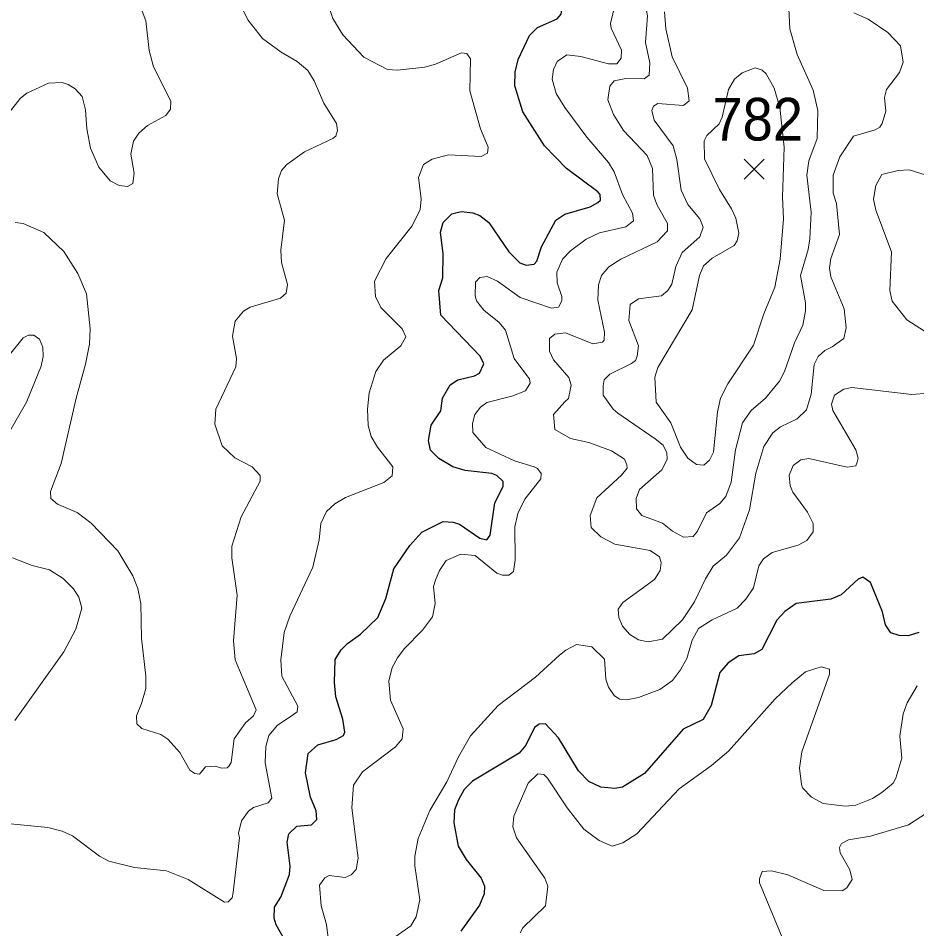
# Model space of a CAD drawing. Extents: x 294.2 to 320.3, y 7482.7 to 7510.7.
# Drawn here: x 305.694 to 307.378, y 7493.663 to 7495.369 of the extents above; entities that cross this region are included whole.
import ezdxf
from ezdxf.enums import TextEntityAlignment as Align

# ---------------------------------------------------------------- set-up
doc = ezdxf.new("R2010")
doc.units = 0
doc.header["$LTSCALE"] = 0.032
for name, color, linetype, lineweight in [('1', 7, 'Continuous', 25), ('2', 7, 'Continuous', 13), ('21', 7, 'Continuous', 25)]:
    doc.layers.add(name, color=color, linetype=linetype, lineweight=lineweight)
doc.layers.add('61', color=7, linetype='Continuous')

msp = doc.modelspace()

# ---------------------------------------------------------------- linework, layer by layer
at = {"layer": '1'}
for points in [[(306.6522, 7495.3368), (306.6672, 7495.3517), (306.7038, 7495.3684), (306.7116, 7495.377), (306.7132, 7495.3888), (306.7077, 7495.4014), (306.688, 7495.4163)], [(306.1961, 7493.6376), (306.1772, 7493.6707), (306.1733, 7493.6833), (306.1741, 7493.7037), (306.1859, 7493.7226), (306.202, 7493.7651), (306.2036, 7493.7808), (306.1981, 7493.8256), (306.2012, 7493.8413), (306.2162, 7493.8555), (306.2433, 7493.8579), (306.2535, 7493.8681), (306.252, 7493.8846), (306.2418, 7493.9098), (306.2323, 7493.9554), (306.237, 7493.9915), (306.2555, 7494.008), (306.2896, 7494.0182), (306.3037, 7494.0253), (306.3062, 7494.0317), (306.3024, 7494.056), (306.2889, 7494.098), (306.2864, 7494.1249), (306.2877, 7494.1676), (306.2992, 7494.1862), (306.3107, 7494.1977), (306.3356, 7494.2155), (306.3681, 7494.2462), (306.3831, 7494.2822), (306.3981, 7494.338), (306.4279, 7494.3812), (306.45, 7494.4064), (306.4905, 7494.4261), (306.5093, 7494.4253), (306.5211, 7494.4214), (306.5589, 7494.3954), (306.5722, 7494.3923), (306.5785, 7494.4009), (306.5872, 7494.4615), (306.6029, 7494.4922), (306.6029, 7494.5016), (306.5907, 7494.5126), (306.5813, 7494.5166), (306.5317, 7494.5221), (306.5082, 7494.5291), (306.4822, 7494.5441), (306.4665, 7494.5598), (306.4628, 7494.5779), (306.4675, 7494.607), (306.486, 7494.6337), (306.4892, 7494.6573), (306.5033, 7494.6824), (306.5175, 7494.6919), (306.5489, 7494.699), (306.5584, 7494.7045), (306.5662, 7494.7218), (306.5599, 7494.7359), (306.4862, 7494.813), (306.4819, 7494.8594), (306.4897, 7494.883), (306.4905, 7494.9278), (306.485, 7494.9687), (306.4905, 7494.9868), (306.5062, 7495.0025), (306.5243, 7495.0073), (306.5458, 7495.0049), (306.5588, 7494.9994), (306.5761, 7494.9868), (306.6135, 7494.9313), (306.6339, 7494.9108), (306.6461, 7494.9069), (306.6611, 7494.9085), (306.6658, 7494.914), (306.6745, 7494.9407), (306.7012, 7494.991), (306.7185, 7495.002), (306.7659, 7495.0162), (306.7799, 7495.0239), (306.7851, 7495.0283), (306.7844, 7495.0392), (306.78, 7495.0443), (306.7212, 7495.0877), (306.6804, 7495.1305), (306.6395, 7495.1937), (306.6247, 7495.2424), (306.6255, 7495.2684), (306.631, 7495.292), (306.6522, 7495.3368)], [(307.3818, 7494.2185), (307.3614, 7494.2122), (307.3445, 7494.213), (307.3295, 7494.2177), (307.3193, 7494.2326), (307.3138, 7494.257), (307.291, 7494.3121), (307.2768, 7494.3223), (307.2682, 7494.3183), (307.236, 7494.2892), (307.2167, 7494.2806), (307.1515, 7494.2728), (307.1303, 7494.2578), (307.1153, 7494.2413), (307.0874, 7494.1865), (307.0732, 7494.1786), (307.0441, 7494.1747), (307.0245, 7494.1613), (307.0088, 7494.1432), (306.9926, 7494.0819), (306.9777, 7494.0552), (306.9399, 7494.0371), (306.8674, 7493.9544), (306.8266, 7493.9284), (306.8117, 7493.9261), (306.7858, 7493.9284), (306.763, 7493.9394), (306.7441, 7493.9591), (306.7065, 7494.0208), (306.6823, 7494.0476), (306.6703, 7494.0468)], [(306.6703, 7494.0468), (306.6616, 7494.0405), (306.6451, 7494.0075), (306.6325, 7493.9926), (306.5455, 7493.9399), (306.5298, 7493.9241), (306.5187, 7493.9051)], [(306.5187, 7493.9051), (306.5116, 7493.8862), (306.51, 7493.8618), (306.5183, 7493.8178), (306.5332, 7493.7934), (306.5615, 7493.758), (306.5678, 7493.7431), (306.567, 7493.7289), (306.5584, 7493.7077), (306.5233, 7493.6589)]]:
    msp.add_lwpolyline(points, dxfattribs=at)
at = {"layer": '2'}
for points in [[(306.8285, 7495.1592), (306.8093, 7495.1886), (306.7991, 7495.2161), (306.8029, 7495.2422), (306.8106, 7495.2518), (306.8323, 7495.2562), (306.8668, 7495.2556), (306.8764, 7495.2626), (306.8777, 7495.2857), (306.8693, 7495.324), (306.8731, 7495.3738), (306.8713, 7495.384), (306.8547, 7495.4203), (306.8521, 7495.4504), (306.8604, 7495.4714), (306.9019, 7495.5123), (306.9032, 7495.5251), (306.893, 7495.5378), (306.8687, 7495.5538), (306.833, 7495.5838), (306.7972, 7495.6208), (306.7812, 7495.6445)], [(307.1343, 7495.4644), (307.14, 7495.3495), (307.1535, 7495.301), (307.1834, 7495.2346), (307.1924, 7495.1963), (307.1911, 7495.1439), (307.1758, 7495.1018), (307.172, 7495.075), (307.1796, 7495.006), (307.1771, 7494.9562), (307.1745, 7494.9358), (307.1599, 7494.8873), (307.1694, 7494.8362), (307.1694, 7494.8208), (307.1643, 7494.794), (307.1484, 7494.7608), (307.1298, 7494.7072), (307.1203, 7494.6893), (307.0941, 7494.6574), (307.0673, 7494.6344), (307.0513, 7494.6114), (307.0379, 7494.5604), (307.0302, 7494.5003), (307.02, 7494.4735), (307.0085, 7494.4601), (306.9836, 7494.4428), (306.967, 7494.4084), (306.9587, 7494.3981), (306.9408, 7494.3969), (306.9198, 7494.4083), (306.9013, 7494.4231), (306.8623, 7494.4377), (306.8527, 7494.4499), (306.8521, 7494.4697), (306.8585, 7494.4863), (306.9, 7494.5233), (306.9102, 7494.5425), (306.9096, 7494.5552), (306.9025, 7494.5692), (306.8878, 7494.5814)], [(306.2666, 7495.4197), (306.2832, 7495.3687), (306.3024, 7495.338), (306.3419, 7495.2965), (306.386, 7495.2735), (306.4046, 7495.2722), (306.4556, 7495.2774), (306.4761, 7495.2831), (306.5246, 7495.3042), (306.5348, 7495.3029), (306.5418, 7495.2933), (306.5405, 7495.2333), (306.5603, 7495.1618), (306.5743, 7495.1279), (306.5731, 7495.1164), (306.5616, 7495.1101), (306.5003, 7495.1132), (306.4697, 7495.105), (306.4537, 7495.0954), (306.4441, 7495.0711), (306.4492, 7495.0303), (306.4473, 7495.0111), (306.432, 7494.9805), (306.3835, 7494.9192), (306.3618, 7494.8764), (306.3636, 7494.8477), (306.3733, 7494.8272), (306.4135, 7494.7876), (306.4205, 7494.7723), (306.4109, 7494.7557), (306.3783, 7494.7289), (306.3643, 7494.7072), (306.3516, 7494.6676), (306.3483, 7494.637), (306.3496, 7494.6063), (306.3554, 7494.5859), (306.3675, 7494.5655), (306.3962, 7494.529), (306.395, 7494.5118), (306.379, 7494.4997), (306.3075, 7494.4716), (306.2871, 7494.4594), (306.2717, 7494.4454), (306.2609, 7494.4224), (306.2577, 7494.3918), (306.2462, 7494.3407), (306.2027, 7494.2488), (306.1925, 7494.2181), (306.1861, 7494.167), (306.1881, 7494.1364), (306.2181, 7494.0802), (306.2168, 7494.07), (306.2072, 7494.063), (306.1798, 7494.0451), (306.1638, 7494.0253), (306.1581, 7494.0049), (306.1568, 7493.9742), (306.1689, 7493.9078), (306.1625, 7493.8995), (306.1351, 7493.8906), (306.1255, 7493.8835), (306.1121, 7493.8657), (306.107, 7493.8427), (306.1083, 7493.8338), (306.0968, 7493.7316), (306.0949, 7493.7214), (306.0872, 7493.7137), (306.0802, 7493.7131), (306.0125, 7493.7558), (305.9717, 7493.7718), (305.9116, 7493.7782), (305.8637, 7493.7903), (305.8465, 7493.7993), (305.7954, 7493.8375), (305.7763, 7493.8465), (305.7495, 7493.8529)], [(305.6428, 7495.1503), (305.6984, 7495.2193), (305.7098, 7495.2288), (305.7508, 7495.2473), (305.7763, 7495.2486), (305.7878, 7495.2454), (305.8006, 7495.2371), (305.814, 7495.2224), (305.8203, 7495.1976), (305.8222, 7495.1618), (305.8293, 7495.126), (305.8452, 7495.0903), (305.8663, 7495.0647), (305.8829, 7495.0558), (305.8989, 7495.0539), (305.9084, 7495.0596), (305.911, 7495.0787), (305.9052, 7495.1145), (305.9097, 7495.1388), (305.9199, 7495.1541), (305.9359, 7495.1681), (305.9704, 7495.1873), (305.9793, 7495.1988), (305.98, 7495.2141), (305.9474, 7495.278), (305.9391, 7495.3086), (305.9333, 7495.3641), (305.9193, 7495.4006)], [(305.9238, 7494.273), (305.925, 7494.2079), (305.9333, 7494.1364), (305.9333, 7494.1134), (305.925, 7494.0853), (305.9154, 7494.0623), (305.9161, 7494.047), (305.9256, 7494.0387), (305.9614, 7494.0272), (305.9742, 7494.0183), (305.9966, 7493.9934), (306.0157, 7493.9602), (306.0246, 7493.9544), (306.0336, 7493.9532), (306.0451, 7493.9665), (306.0636, 7493.9678), (306.0751, 7493.964), (306.0853, 7493.9646), (306.0891, 7493.9685), (306.0929, 7493.9748), (306.0987, 7494.0189), (306.1197, 7494.0489), (306.1351, 7494.0623), (306.1396, 7494.0738), (306.1006, 7494.167), (306.0974, 7494.2028), (306.1044, 7494.2884), (306.0942, 7494.3586), (306.0942, 7494.3803), (306.1115, 7494.4352), (306.1472, 7494.5022), (306.1472, 7494.5124), (306.1325, 7494.5291), (306.1, 7494.5457), (306.0764, 7494.568), (306.0623, 7494.6089), (306.0642, 7494.637), (306.1019, 7494.7161), (306.1031, 7494.7315), (306.0955, 7494.7736), (306.1006, 7494.8017), (306.1159, 7494.8202), (306.1287, 7494.8279), (306.1855, 7494.8445), (306.1958, 7494.854), (306.1983, 7494.8707), (306.1874, 7494.9115), (306.1861, 7494.9345), (306.1932, 7494.9907), (306.1792, 7495.0405), (306.1817, 7495.0686), (306.1874, 7495.0839), (306.197, 7495.0954), (306.2302, 7495.119), (306.2838, 7495.1439), (306.289, 7495.1484), (306.2921, 7495.1592), (306.2903, 7495.172), (306.2666, 7495.2103), (306.2487, 7495.2518), (306.2366, 7495.2716), (306.2168, 7495.2882), (306.1868, 7495.3054), (306.1517, 7495.331), (306.1243, 7495.3661), (306.1044, 7495.4082)], [(306.5667, 7494.8221), (306.5526, 7494.84), (306.5501, 7494.8489), (306.5508, 7494.8745), (306.559, 7494.8834), (306.5725, 7494.8853), (306.5923, 7494.8764), (306.6344, 7494.8463), (306.6931, 7494.8259), (306.7065, 7494.8279), (306.7129, 7494.84), (306.7129, 7494.8477), (306.704, 7494.8738), (306.7033, 7494.8936), (306.7142, 7494.9179), (306.7289, 7494.9332), (306.7583, 7494.9556), (306.7831, 7494.9671), (306.8323, 7494.9785), (306.847, 7494.9894), (306.8451, 7495.0041), (306.8266, 7495.0392), (306.8106, 7495.0813), (306.7998, 7495.0992), (306.7595, 7495.1465), (306.718, 7495.202), (306.702, 7495.2282), (306.6944, 7495.255), (306.6969, 7495.2729), (306.704, 7495.2882), (306.7218, 7495.3009), (306.7481, 7495.2978), (306.8004, 7495.2837), (306.8157, 7495.2837), (306.824, 7495.2946), (306.8246, 7495.3092), (306.8049, 7495.3508), (306.8036, 7495.3597), (306.8164, 7495.4121)], [(307.2601, 7495.3795), (307.2869, 7495.3674), (307.3233, 7495.3425), (307.3476, 7495.3176), (307.352, 7495.2869), (307.3456, 7495.2678), (307.3208, 7495.2358), (307.3175, 7495.2205), (307.3201, 7495.195), (307.3131, 7495.172), (307.3086, 7495.1649), (307.2997, 7495.1599), (307.2595, 7495.1484), (307.2339, 7495.1094), (307.2211, 7495.075), (307.2211, 7495.0418), (307.2275, 7495.022), (307.2332, 7494.9639), (307.2166, 7494.9192), (307.2141, 7494.9013), (307.2166, 7494.8847), (307.2416, 7494.8247), (307.2454, 7494.7889), (307.2409, 7494.7691), (307.2192, 7494.7538), (307.2058, 7494.7468), (307.193, 7494.7353), (307.1854, 7494.7206), (307.1796, 7494.6651), (307.1713, 7494.6356), (307.1535, 7494.619), (307.1222, 7494.6037), (307.1082, 7494.5922), (307.0915, 7494.5667), (307.0762, 7494.5169), (307.0641, 7494.448), (307.0455, 7494.3956), (307.0213, 7494.363), (306.9964, 7494.3426), (306.9817, 7494.319), (306.9613, 7494.2756), (306.9389, 7494.2424), (306.9013, 7494.206), (306.8745, 7494.2009), (306.8566, 7494.2047), (306.84, 7494.2149), (306.8266, 7494.2302), (306.8195, 7494.2462), (306.8182, 7494.2622), (306.8272, 7494.2749), (306.8866, 7494.3177), (306.8968, 7494.3343), (306.8987, 7494.3497), (306.8955, 7494.3599), (306.8783, 7494.372), (306.8119, 7494.3841), (306.7857, 7494.3975), (306.7678, 7494.4154), (306.7659, 7494.4378), (306.7781, 7494.471), (306.8246, 7494.5131), (306.8348, 7494.5265), (306.8342, 7494.5323), (306.8298, 7494.5431), (306.8055, 7494.559), (306.7634, 7494.5744), (306.7289, 7494.582), (306.6995, 7494.5986), (306.6969, 7494.6267), (306.718, 7494.6504), (306.725, 7494.6567), (306.7301, 7494.6817), (306.7257, 7494.6963), (306.697, 7494.7295), (306.6893, 7494.7455), (306.6893, 7494.7691), (306.6995, 7494.7774), (306.7193, 7494.7799), (306.771, 7494.7595), (306.7889, 7494.7621), (306.7921, 7494.7659), (306.7927, 7494.7813), (306.7799, 7494.8413), (306.7812, 7494.87), (306.787, 7494.8873), (306.801, 7494.9032), (306.8234, 7494.9179), (306.891, 7494.9505), (306.9109, 7494.9709)], [(306.8029, 7494.7027), (306.8431, 7494.7225), (306.8508, 7494.7283), (306.854, 7494.7359), (306.8565, 7494.7557), (306.8381, 7494.803), (306.8406, 7494.8329), (306.8566, 7494.8438), (306.8993, 7494.8489), (306.9115, 7494.8591), (306.9185, 7494.8713), (306.9262, 7494.9039), (306.9383, 7494.9306), (306.9715, 7494.96), (306.9773, 7494.9779), (306.9715, 7494.9932), (306.9485, 7495.0201), (306.9364, 7495.0469), (306.9281, 7495.1043), (306.9211, 7495.1299), (306.8859, 7495.1784), (306.8815, 7495.1963), (306.8846, 7495.2046), (306.8923, 7495.2097), (306.9409, 7495.2058), (306.9511, 7495.2148), (306.9479, 7495.2384), (306.9191, 7495.2972), (306.9076, 7495.3495), (306.9051, 7495.3814)], [(306.9109, 7494.9709), (306.9109, 7494.9849), (306.8904, 7495.0201), (306.8846, 7495.0379), (306.8828, 7495.0877), (306.8725, 7495.112), (306.8285, 7495.1592)], [(307.4038, 7495.073), (307.3635, 7495.0851), (307.3431, 7495.0839), (307.3124, 7495.0762), (307.3009, 7495.0558), (307.2965, 7495.0303), (307.3009, 7495.0098), (307.3303, 7494.9319), (307.3271, 7494.8592), (307.3316, 7494.8394), (307.3591, 7494.8042), (307.4012, 7494.7774)], [(305.6882, 7494.9868), (305.7035, 7494.9849), (305.7418, 7494.9677), (305.7795, 7494.9325), (305.8056, 7494.8911), (305.8216, 7494.8528), (305.8286, 7494.7876), (305.8273, 7494.7583), (305.8203, 7494.7212), (305.8025, 7494.6574), (305.7744, 7494.5348), (305.7545, 7494.4825), (305.7552, 7494.4697), (305.7673, 7494.4588)], [(306.6535, 7494.6855), (306.6523, 7494.6938), (306.6453, 7494.7027), (306.6235, 7494.7315), (306.6069, 7494.7851), (306.5954, 7494.7991), (306.5667, 7494.8221)], [(305.676, 7494.591), (305.7092, 7494.6497), (305.7367, 7494.7174), (305.7405, 7494.7353), (305.7399, 7494.7532), (305.7335, 7494.7678), (305.7233, 7494.7755), (305.713, 7494.7755), (305.7035, 7494.7704), (305.6748, 7494.7353)], [(306.8878, 7494.5814), (306.8176, 7494.6293), (306.8087, 7494.6369), (306.7901, 7494.6631), (306.7901, 7494.6804), (306.7921, 7494.6919), (306.8029, 7494.7027)], [(306.2762, 7493.6358), (306.2717, 7493.6716), (306.2615, 7493.7061), (306.2583, 7493.745), (306.2685, 7493.759), (306.2769, 7493.7629), (306.3068, 7493.7597), (306.3177, 7493.7642), (306.3273, 7493.7743), (306.3311, 7493.7955), (306.319, 7493.89), (306.3222, 7493.9321), (306.3388, 7493.9576), (306.4007, 7494.0042), (306.4135, 7494.0189), (306.4154, 7494.0381), (306.3917, 7494.0917), (306.3886, 7494.1275), (306.395, 7494.153), (306.4045, 7494.1709), (306.4173, 7494.1881), (306.4518, 7494.2226), (306.4703, 7494.2475), (306.4754, 7494.273), (306.4722, 7494.3043), (306.476, 7494.3165), (306.4831, 7494.3343), (306.4958, 7494.3535), (306.5233, 7494.3649), (306.5501, 7494.3624), (306.5909, 7494.3298), (306.6012, 7494.326), (306.6133, 7494.326), (306.6223, 7494.333), (306.6254, 7494.3548), (306.6248, 7494.4161), (306.6305, 7494.4416), (306.6433, 7494.4684), (306.6733, 7494.5061), (306.6739, 7494.5163), (306.6669, 7494.5258), (306.6605, 7494.5291), (306.6242, 7494.5399), (306.5705, 7494.5648), (306.5456, 7494.5929), (306.545, 7494.6102), (306.5495, 7494.6268), (306.5603, 7494.6408), (306.5724, 7494.6491), (306.6191, 7494.6612), (306.6446, 7494.6714), (306.6535, 7494.6855)], [(307.3993, 7494.667), (307.3687, 7494.6644), (307.2563, 7494.6772), (307.241, 7494.6746), (307.2237, 7494.6631), (307.2179, 7494.6465), (307.2205, 7494.6344), (307.2633, 7494.5604), (307.2677, 7494.545), (307.2664, 7494.5374), (307.2639, 7494.5309), (307.2473, 7494.5284), (307.1758, 7494.5444), (307.1605, 7494.5418), (307.1464, 7494.531), (307.1388, 7494.5131), (307.1407, 7494.4933), (307.1458, 7494.4812), (307.1732, 7494.4441), (307.1834, 7494.4224), (307.1834, 7494.4071), (307.172, 7494.3905), (307.1554, 7494.3822), (307.1069, 7494.3682), (307.0903, 7494.3567), (307.082, 7494.3433), (307.0718, 7494.3024), (307.0577, 7494.2807), (307.0411, 7494.2641), (306.9945, 7494.2424), (306.9689, 7494.2257), (306.9568, 7494.2041), (306.9466, 7494.1696), (306.9351, 7494.1485), (306.9198, 7494.1287), (306.8962, 7494.1115), (306.8566, 7494.0968), (306.8336, 7494.0923), (306.8208, 7494.0936), (306.8106, 7494.1006), (306.7998, 7494.116), (306.7953, 7494.1312), (306.7927, 7494.1683)], [(305.7673, 7494.4588), (305.8044, 7494.4435), (305.8305, 7494.4231), (305.8804, 7494.3714), (305.909, 7494.3247), (305.918, 7494.3011), (305.9238, 7494.273)], [(305.6875, 7494.0534), (305.7795, 7494.1824), (305.8018, 7494.2245), (305.8133, 7494.2641), (305.8076, 7494.2845), (305.7974, 7494.3005), (305.7782, 7494.3196), (305.7527, 7494.3356), (305.7201, 7494.3439), (305.6831, 7494.3585)], [(306.7927, 7494.1683), (306.7691, 7494.1913), (306.7404, 7494.1958), (306.72, 7494.1856), (306.7085, 7494.176), (306.6631, 7494.1345), (306.5935, 7494.0815)], [(306.6344, 7493.6556), (306.6395, 7493.6652), (306.6823, 7493.706), (306.6867, 7493.7431), (306.681, 7493.7584), (306.628, 7493.8338), (306.621, 7493.8542), (306.6229, 7493.8746), (306.6497, 7493.9359), (306.6676, 7493.9538), (306.6791, 7493.9525), (306.6855, 7493.9455), (306.7225, 7493.89), (306.7538, 7493.8497), (306.7825, 7493.8286), (306.8068, 7493.8184), (306.8272, 7493.8242), (306.8534, 7493.8414), (306.9325, 7493.9257), (306.9932, 7493.9691), (307.0252, 7493.9959), (307.1126, 7494.0943), (307.1445, 7494.1243), (307.1694, 7494.1447), (307.1988, 7494.1542), (307.2141, 7494.1498), (307.2141, 7494.1402), (307.1624, 7493.9947), (307.1579, 7493.964), (307.1617, 7493.9334), (307.1637, 7493.9276), (307.1803, 7493.9097), (307.2026, 7493.8982), (307.2435, 7493.8931), (307.2639, 7493.895), (307.2946, 7493.9072), (307.3125, 7493.9187), (307.3335, 7493.9359), (307.3386, 7493.9455), (307.3495, 7493.9832), (307.3463, 7494.024), (307.352, 7494.0662), (307.3597, 7494.0866), (307.3788, 7494.1185)], [(306.5935, 7494.0815), (306.5418, 7494.0247), (306.5188, 7493.9857), (306.4971, 7493.9385), (306.4652, 7493.8848), (306.4435, 7493.8325), (306.4371, 7493.7993), (306.4371, 7493.7814), (306.4466, 7493.7176), (306.4397, 7493.6856), (306.4294, 7493.669), (306.3962, 7493.6454)], [(305.7495, 7493.8529), (305.6409, 7493.8638), (305.63, 7493.8689), (305.6262, 7493.8753), (305.6307, 7493.8957), (305.6447, 7493.9244), (305.6556, 7493.9691)], [(307.4529, 7493.9167), (307.3623, 7493.858), (307.2908, 7493.8369), (307.2499, 7493.8299), (307.2365, 7493.8229), (307.2332, 7493.8159), (307.2345, 7493.8057), (307.2524, 7493.7737), (307.2569, 7493.7558), (307.2467, 7493.7399), (307.2377, 7493.7341), (307.2039, 7493.7348), (307.1362, 7493.7642), (307.1056, 7493.7718), (307.0883, 7493.7705), (307.0832, 7493.7571), (307.0832, 7493.7495), (307.1349, 7493.6243)]]:
    msp.add_lwpolyline(points, dxfattribs=at)
msp.add_lwpolyline([(307.0507, 7495.2671), (307.036, 7495.255), (307.0251, 7495.2359), (307.0132, 7495.1838), (307.0073, 7495.1714), (306.9843, 7495.1496), (306.9791, 7495.1394), (306.9798, 7495.1056), (307.0079, 7495.0481), (307.0309, 7495.0124), (307.0386, 7494.9945), (307.0443, 7494.9664), (307.0411, 7494.9524), (307.0353, 7494.9434), (306.9945, 7494.9198), (306.9779, 7494.9051), (306.9709, 7494.8873), (306.9568, 7494.8227), (306.8923, 7494.7149), (306.8872, 7494.697), (306.8897, 7494.6497), (306.9166, 7494.6114), (306.9351, 7494.5655), (306.9485, 7494.545), (306.9651, 7494.5329), (306.9785, 7494.5322), (306.9894, 7494.5412), (306.997, 7494.5565), (307.0041, 7494.6319), (307.0098, 7494.6574), (307.0238, 7494.6842), (307.0718, 7494.757), (307.0909, 7494.8157), (307.1119, 7494.8655), (307.1215, 7494.9179), (307.1279, 7494.9932), (307.126, 7495.0341), (307.1292, 7495.1279), (307.1211, 7495.2018), (307.1107, 7495.2384), (307.0954, 7495.2652), (307.0883, 7495.2722), (307.075, 7495.2761)], close=True, dxfattribs=at)
at = {"layer": '21'}
for p, q in [((307.0544, 7495.105), (307.0919, 7495.0675)), ((307.0919, 7495.105), (307.0544, 7495.0675))]:
    msp.add_line(p, q, dxfattribs=at)

# ---------------------------------------------------------------- texts
at = {"layer": '61', "width": 0.95}
msp.add_text('782', height=0.08, dxfattribs=at).set_placement((307.0797, 7495.1401), align=Align.CENTER)

doc.saveas('drawing.dxf')
